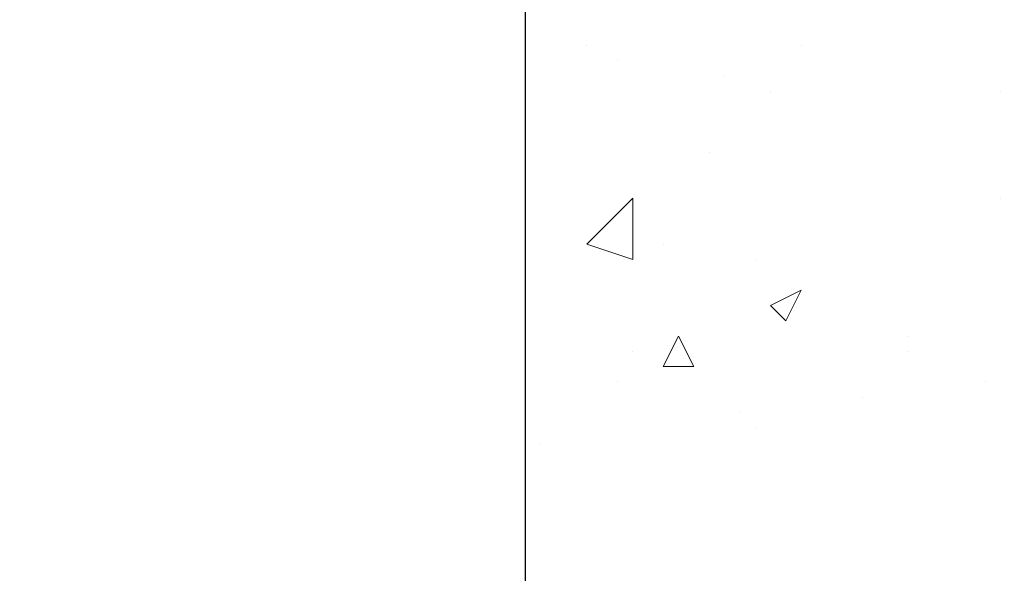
# Model space of a CAD drawing. Header units: metres. Extents: x 5.7 to 89.8, y 4 to 63.5.
# Tile 407 of 475: x 65.832 to 66.451, y 48.822 to 49.17. Entities that reach past the tile are written whole.
import ezdxf

# ---------------------------------------------------------------- set-up
doc = ezdxf.new("R2010")
doc.units = ezdxf.units.M
doc.header["$MEASUREMENT"] = 0
doc.layers.add('PDF17_hatch-borshi', color=7, linetype='Continuous')
doc.layers.add('PDF17_wall', color=7, linetype='Continuous')

msp = doc.modelspace()

# ---------------------------------------------------------------- linework, layer by layer
at = {"layer": 'PDF17_hatch-borshi', "lineweight": 18}
for points in [[(66.18882, 49.15443), (66.18882, 49.15443)], [(66.32365, 49.15443), (66.32365, 49.15443)], [(66.20808, 49.1448), (66.20808, 49.1448)], [(66.2755, 49.13517), (66.2755, 49.13517)], [(66.30439, 49.12554), (66.30439, 49.12554)], [(66.44886, 49.12554), (66.44886, 49.12554)], [(66.26587, 49.08702), (66.26587, 49.08702)], [(66.44886, 49.05812), (66.44886, 49.05812)], [(66.23697, 49.02923), (66.23697, 49.02923)], [(66.29476, 49.0196), (66.29476, 49.0196)], [(66.39107, 48.97144), (66.39107, 48.97144)], [(66.21771, 48.96181), (66.21771, 48.96181)], [(66.39107, 48.96181), (66.39107, 48.96181)], [(66.20808, 48.94255), (66.20808, 48.94255)], [(66.43923, 48.94255), (66.43923, 48.94255)], [(66.36218, 48.93292), (66.36218, 48.93292)], [(66.28513, 48.92329), (66.28513, 48.92329)], [(66.29476, 48.91365), (66.29476, 48.91365)], [(66.15992, 48.90402), (66.15992, 48.90402)]]:
    msp.add_lwpolyline(points, dxfattribs=at)
for points in [[(66.21771, 49.0196), (66.18882, 49.02923), (66.21771, 49.05812)], [(66.32365, 49.00034), (66.31402, 48.98107), (66.30439, 48.9907)], [(66.2466, 48.97144), (66.25624, 48.95218), (66.23697, 48.95218)]]:
    msp.add_lwpolyline(points, close=True, dxfattribs=at)
at = {"layer": 'PDF17_wall', "lineweight": 25}
msp.add_lwpolyline([(65.83246, 48.47062), (65.83246, 48.78845), (66.15029, 48.78845), (66.15029, 49.75157), (66.47775, 49.75157), (66.47775, 48.78845), (70.7829, 48.78845), (70.7829, 49.75157), (71.10073, 49.75157), (71.10073, 48.78845), (71.42819, 48.78845), (71.42819, 48.47062)], dxfattribs=at)

doc.saveas('drawing.dxf')
